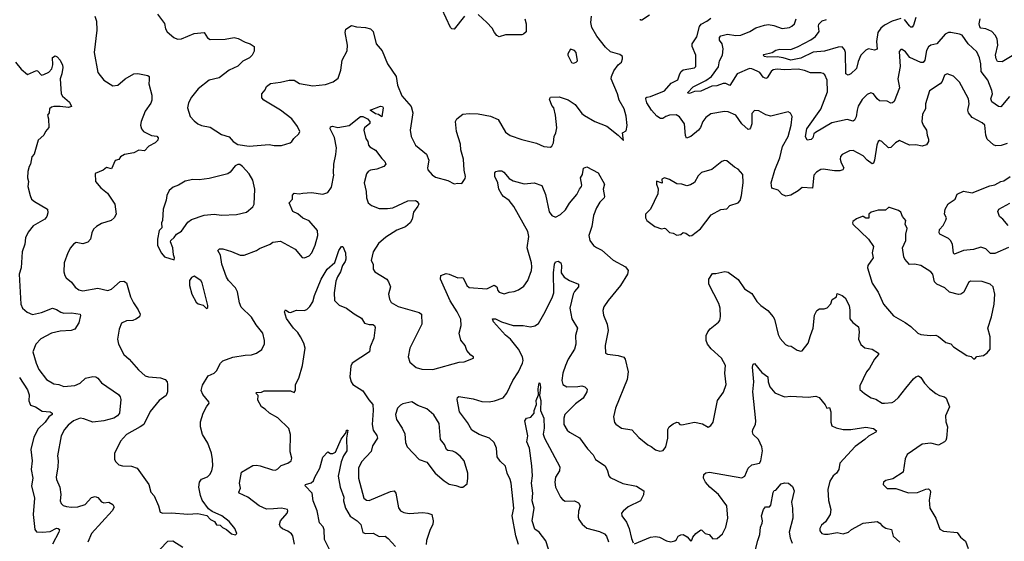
# Model space of a CAD drawing. Extents: x 2199565 to 2323334, y 894172 to 1018966.
# Tile 337 of 440: x 2301412 to 2309282, y 960381 to 964548. Entities that reach past the tile are written whole.
import ezdxf

# ---------------------------------------------------------------- set-up
doc = ezdxf.new("R2010")
doc.units = 0

msp = doc.modelspace()

# ---------------------------------------------------------------- linework, layer by layer
at = {"layer": '0CON10XD'}
for points in [[(2302512.5, 964592.5), (2302568.3, 964518.3), (2302578, 964475), (2302590.9, 964450.9), (2302643.3, 964405), (2302671.7, 964391.7), (2302705, 964394.2), (2302805, 964438.1), (2302885, 964446.7), (2302912.3, 964402.3), (2302935, 964390.8), (2303055, 964393.3), (2303125, 964407.1), (2303157.9, 964397.9), (2303215, 964367.5), (2303255, 964356), (2303286.2, 964335), (2303286.1, 964296.1), (2303270, 964265), (2303247.8, 964242.2), (2303195, 964216), (2303155, 964176), (2303084.6, 964145.4), (2303005, 964083.3), (2302925, 964064.3), (2302838.8, 963995), (2302785, 963930), (2302760, 963885), (2302752.7, 963842.7), (2302774, 963775), (2302805, 963738.8), (2302836.7, 963715), (2302865, 963702.9), (2302935, 963690), (2303025, 963632), (2303085, 963613.3), (2303116.7, 963575), (2303155, 963550), (2303245, 963538.1), (2303405, 963550), (2303445, 963543.3), (2303505, 963544.3), (2303572.5, 963565), (2303587.5, 963575), (2303602, 963598), (2303643.9, 963636.1), (2303651.2, 963655), (2303632.9, 963695), (2303587.5, 963755), (2303495.9, 963825.9), (2303362, 963905), (2303346.2, 963925), (2303346.2, 963955), (2303372.9, 963987.1), (2303384.3, 964015), (2303415, 964037.8), (2303495, 964047.8), (2303565, 964064.3), (2303605, 964063.8), (2303648.8, 964038.8), (2303755, 964020.5), (2303855, 964030.6), (2303918.3, 964051.7), (2303958, 964082), (2303978.1, 964145), (2303988.1, 964225), (2304030.3, 964299.7), (2304031.1, 964345), (2304012.9, 964445), (2304017.7, 964472.3), (2304065, 964502), (2304105, 964490), (2304175.8, 964485.8), (2304215, 964476), (2304236, 964455), (2304262, 964355), (2304308.1, 964298.1), (2304350.6, 964195), (2304421.9, 964095), (2304431.1, 964025), (2304465, 963938.8), (2304540, 963855), (2304554.4, 963805), (2304532.9, 963665), (2304540.8, 963615), (2304575.6, 963545.6), (2304664.5, 963474.5), (2304681.4, 963425), (2304670, 963365), (2304675, 963350), (2304708.8, 963308.8), (2304735, 963291.2), (2304832.5, 963262.5), (2304885, 963237.5)], [(2304967.1, 964575), (2304885, 964471.2), (2304865, 964475.8), (2304855.4, 964485.4), (2304785.6, 964635)], [(2302011.4, 964575), (2302024.4, 964535), (2302028.6, 964465), (2302005.8, 964285), (2302037, 964127), (2302083.8, 964065), (2302155, 964019.2), (2302195, 964023.8), (2302253.4, 964076.6), (2302325, 964116), (2302355, 964118.8), (2302435, 964102.5), (2302447.5, 964095), (2302446.7, 964066.7), (2302444, 964035), (2302467.7, 963945), (2302468.8, 963905), (2302458.8, 963881.2), (2302413.7, 963816.3), (2302381.4, 963735), (2302377.5, 963705), (2302385.8, 963675.8), (2302400, 963655), (2302465, 963622), (2302507, 963617), (2302518.8, 963605), (2302516.7, 963585), (2302495.7, 963564.3), (2302445, 963538), (2302410, 963500), (2302365, 963507.1), (2302325, 963485.7), (2302248.8, 963471.2), (2302218.3, 963451.7), (2302205, 963432.5), (2302175, 963422.5), (2302145, 963357.5), (2302105, 963366.7), (2302077.5, 963345), (2302015, 963320), (2302017.5, 963255), (2302058.8, 963205), (2302112.4, 963162.4), (2302172.5, 963075), (2302182.5, 962995), (2302165.8, 962964.2), (2302143.8, 962945), (2302065, 962920), (2302025, 962896.7), (2302001.2, 962875), (2301988.8, 962845)], [(2304885, 963237.5), (2304915, 963243.3), (2304945, 963240), (2304971.2, 963278.8), (2304975.7, 963295), (2304963.3, 963345), (2304957.7, 963435), (2304937.9, 963507.9), (2304934.6, 963555), (2304903.8, 963655), (2304894.4, 963735), (2304905, 963755.7), (2304955, 963793.1), (2305005, 963800), (2305075, 963797.3), (2305175, 963778.6), (2305235, 963751.2), (2305295, 963648.8), (2305332.5, 963622.5), (2305425, 963590.8), (2305542.3, 963562.3), (2305600, 963535), (2305655, 963528.8), (2305665, 963536.7), (2305678.1, 963565), (2305684.3, 963615), (2305697.3, 963645), (2305704.5, 963685), (2305695.7, 963785), (2305680, 963845), (2305663.8, 963863.8), (2305646.1, 963913.9), (2305655, 963928), (2305725, 963931.9), (2305795, 963909.1), (2305850.3, 963870.3), (2305905, 963799.2), (2305925, 963782.5), (2306007.5, 963735), (2306105, 963698.8), (2306196.1, 963626.1), (2306238.3, 963581.7), (2306230, 963645), (2306258.8, 963661.2), (2306268.3, 963701.7), (2306258.3, 963778.3), (2306242.9, 963835), (2306203.3, 963905), (2306189.6, 963955), (2306140, 964075), (2306141.5, 964095), (2306160.9, 964139.1), (2306195, 964186.7), (2306221.2, 964208.8), (2306231.2, 964235), (2306228.8, 964255), (2306208.8, 964268.8), (2306135, 964290.8), (2306095, 964329.4), (2306025.2, 964415.2), (2305984.1, 964485.9), (2305975.6, 964525), (2305981.1, 964575)], [(2305450, 964555), (2305459.2, 964515), (2305459.5, 964450.5), (2305438.3, 964431.7), (2305425, 964428), (2305295, 964426.2), (2305245, 964412), (2305225, 964421.2), (2305205.7, 964445.7), (2305189.1, 964479.1), (2305145.4, 964525.4), (2305075, 964589.4)], [(2306445, 964584.3), (2306385, 964543.3), (2306375, 964543.3), (2306373.1, 964553.1)], [(2309305, 963560), (2309256.4, 963543.6), (2309215, 963540), (2309195, 963548.1), (2309144.7, 963594.7), (2309134.6, 963625), (2309125, 963706.2), (2309105, 963724.2), (2309025.8, 963765.8), (2308994.6, 963805), (2308990, 963825), (2309001.5, 963875), (2308995.6, 963915), (2308940.5, 964020.5), (2308925, 964048), (2308876.8, 964096.8), (2308825, 964116.2), (2308804.5, 964105.5), (2308784.5, 964055.5), (2308769.2, 964035), (2308685, 963980), (2308652.5, 963875), (2308652.5, 963835), (2308627.7, 963792.3), (2308623.1, 963735), (2308634.3, 963705), (2308660.6, 963665), (2308664.4, 963625), (2308675.7, 963595), (2308677.1, 963575), (2308661.1, 963548.9), (2308625, 963537.5), (2308575, 963549.1), (2308524.7, 963544.7), (2308445, 963584), (2308411.2, 963565), (2308375, 963526.7), (2308355, 963523.8), (2308302.5, 963575), (2308285, 963583.3), (2308273.8, 963575), (2308263.2, 963546.8), (2308245.4, 963424.6), (2308235, 963401.2), (2308225, 963397.5), (2308186.9, 963425), (2308155, 963460.6), (2308075, 963504.2), (2308045, 963499.2), (2307985, 963470), (2307972.5, 963455), (2307969.2, 963435), (2307976.9, 963405), (2307998.6, 963365), (2307990, 963350), (2307968.4, 963341.6), (2307925, 963339.7), (2307835, 963353.3), (2307815, 963350.6), (2307780.6, 963329.4), (2307760.6, 963305), (2307748.3, 963201.7), (2307665, 963206.9), (2307635, 963181.9), (2307575, 963147.1), (2307535, 963139.2), (2307505, 963152.5), (2307473.3, 963185), (2307423, 963203), (2307418.6, 963245), (2307447.1, 963345), (2307487.5, 963445), (2307509.1, 963535), (2307553.9, 963616.1), (2307579.2, 963705), (2307585.8, 963775), (2307571.7, 963801.7), (2307555, 963811.2), (2307415, 963776.7), (2307375, 963789.2), (2307319.2, 963819.2), (2307285, 963823.8), (2307265, 963800), (2307263.1, 963715), (2307252.5, 963685), (2307245, 963673.8), (2307235, 963671.2), (2307185, 963715.6), (2307135.3, 963785.3), (2307075, 963812), (2307044.2, 963814.2), (2306935, 963795.5), (2306895, 963766), (2306872.2, 963735), (2306853.4, 963686.6), (2306836.7, 963665), (2306775, 963615.7), (2306742.3, 963602.3), (2306732.7, 963622.7), (2306726.4, 963716.4), (2306685, 963771.2), (2306657.7, 963787.7), (2306605.9, 963784.1), (2306575.7, 963774.3), (2306551.7, 963758.3), (2306535, 963758.8), (2306505, 963778), (2306462.9, 963825), (2306423.2, 963883.2), (2306416.2, 963915), (2306416.7, 963925), (2306425, 963930), (2306455, 963935.6), (2306565, 963980), (2306619.5, 964040.5), (2306672.6, 964067.4), (2306688.9, 964115), (2306699.4, 964135), (2306715, 964147.5), (2306805, 964163.8), (2306815.8, 964174.2), (2306815.6, 964265), (2306787.8, 964335), (2306785.6, 964355), (2306825, 964410), (2306846.2, 964493.8), (2306857.9, 964512.1), (2306904.6, 964535.4), (2306935, 964560)], [(2309324.3, 963935), (2309255, 963850.8), (2309235, 963855.7), (2309183.1, 963893.1), (2309175.3, 963915), (2309187.7, 963955), (2309182.7, 963982.7), (2309150.4, 964065), (2309097.5, 964135), (2309094.1, 964195), (2309083.9, 964243.9), (2309062.6, 964292.6), (2308993.8, 964355), (2308945, 964424.4), (2308925, 964433.6), (2308855, 964446.2), (2308834.7, 964445.3), (2308808.9, 964431.1), (2308742, 964355), (2308695, 964344.4), (2308675, 964330), (2308659.1, 964300.9), (2308646.3, 964223.6), (2308634.5, 964205.5), (2308615, 964206.5), (2308525.5, 964245.5), (2308491.2, 964291.2), (2308465, 964308.8), (2308455, 964308.8), (2308442.5, 964295), (2308450.6, 964175), (2308431.1, 964075), (2308444.2, 964005), (2308400.8, 963895), (2308387.2, 963882.8), (2308375, 963881.9), (2308345, 963896.9), (2308285, 963898.6), (2308264.3, 963915), (2308235, 963956), (2308215, 963964.2), (2308185, 963950), (2308145, 963909.2), (2308112.7, 963857.3), (2308106.2, 963826.2), (2308096.7, 963773.3), (2308085, 963746.2), (2308075, 963738), (2308025, 963750.4), (2307902.5, 963725), (2307772.1, 963647.9), (2307760.6, 963635), (2307751.4, 963605), (2307738, 963592), (2307705, 963586), (2307693.8, 963615), (2307703.9, 963675), (2307816.6, 963833.4), (2307869.4, 963970.6), (2307867.1, 964065), (2307847.9, 964107.9), (2307835, 964119.2), (2307815, 964124.3), (2307732.4, 964122.4), (2307685, 964142.5), (2307635, 964153.1), (2307525, 964147.7), (2307465, 964153.6), (2307435, 964146.4), (2307417.1, 964135), (2307387.3, 964082.7), (2307375, 964078.2), (2307355, 964090), (2307327.3, 964125), (2307307.7, 964137.7), (2307265, 964156.2), (2307245, 964157.1), (2307146.2, 964115), (2307087, 964023), (2307055, 964038.5), (2307035, 964039.2), (2306985, 964020.9), (2306945, 964016.9), (2306855, 963977), (2306805.2, 963974.8), (2306765, 963958.2), (2306749.6, 963965), (2306795, 964012.5), (2306896.5, 964063.5), (2306941.6, 964095), (2306998, 964172), (2307005, 964220), (2307029.2, 964265), (2307035.8, 964315), (2307025.6, 964355), (2307004.5, 964385), (2307005.5, 964405), (2307015, 964419.5), (2307068.3, 964431.7), (2307135, 964421.9), (2307175.3, 964424.7), (2307246.9, 964453.1), (2307295, 964482.2), (2307365, 964504.6), (2307398.3, 964508.3), (2307440.5, 964500.5), (2307505, 964476.4), (2307565, 964486.5), (2307583.9, 964496.1), (2307605.6, 964515), (2307619.4, 964555)], [(2308455, 964557.9), (2308385, 964537.2), (2308325, 964504.6), (2308295, 964480), (2308271.8, 964445), (2308260.7, 964375), (2308266.9, 964313.1), (2308245, 964305.6), (2308195, 964314.4), (2308175, 964305.7), (2308135.9, 964264.1), (2308113.3, 964215), (2308101.3, 964158.7), (2308055, 964115.6), (2308035, 964106), (2308014.4, 964114.4), (2308013.5, 964285), (2308005, 964311.2), (2307985, 964330.8), (2307955, 964329.4), (2307845, 964295.9), (2307755, 964287.7), (2307655, 964239.5), (2307575, 964223.5), (2307515, 964243.9), (2307465, 964250.3), (2307388.5, 964248.5), (2307366.2, 964255), (2307353.3, 964265), (2307358.8, 964271.2), (2307425, 964286.6), (2307455, 964305.9), (2307486.6, 964313.4), (2307575, 964308.9), (2307632.9, 964332.9), (2307735, 964387.6), (2307773.6, 964415), (2307802.2, 964455), (2307795.6, 964495), (2307798.9, 964511.1), (2307825, 964539.2), (2307859.8, 964550.2)], [(2308575, 964566.2), (2308555, 964503.8), (2308545, 964489.2), (2308535, 964489.2), (2308525, 964498.6), (2308485, 964549.4)], [(2309345, 964259.5), (2309265, 964212.7), (2309228.8, 964215), (2309215.5, 964235.5), (2309211.6, 964265), (2309228.9, 964345), (2309224.3, 964395.7), (2309208.8, 964425), (2309182.7, 964452.7), (2309135, 964473.8), (2309095, 964480.6), (2309085, 964490), (2309080.9, 964515), (2309088.8, 964555)], [(2305835, 964200), (2305845, 964203.3), (2305860.7, 964209.3), (2305869.3, 964220.7), (2305860, 964285), (2305845, 964302.5), (2305815, 964312.5), (2305793.3, 964275), (2305793.6, 964263.6), (2305822.5, 964205), (2305835, 964200)], [(2301377.9, 964207.9), (2301422.3, 964152.3), (2301475, 964110), (2301545, 964141.2), (2301555, 964138.8), (2301585, 964106.2), (2301605, 964109.2), (2301645, 964129.5), (2301669.1, 964155), (2301676.4, 964186.4), (2301675, 964246.7), (2301695, 964258.8), (2301712.3, 964252.3), (2301735.6, 964225.6), (2301754.4, 964185), (2301756.7, 964165), (2301749.4, 964115), (2301735.7, 964075), (2301744.2, 963955), (2301755, 963936.7), (2301808.8, 963888.8), (2301826.7, 963855), (2301802.3, 963847.7), (2301735, 963855.7), (2301685, 963854.2), (2301665, 963850), (2301650, 963835), (2301646, 963805), (2301633.3, 963785), (2301641.2, 963755), (2301643.9, 963686.1), (2301616.7, 963655), (2301603.3, 963625), (2301558.8, 963585), (2301525.9, 963474.1), (2301508.3, 963451.7), (2301498.8, 963395), (2301486.7, 963375), (2301476.2, 963335), (2301474, 963285), (2301482, 963255), (2301475.6, 963214.4), (2301494.4, 963144.4), (2301505.7, 963115.7), (2301528.8, 963095), (2301633.3, 963035), (2301635.8, 963004.2), (2301627.5, 962975), (2301613.3, 962955), (2301519.5, 962900.5), (2301478.2, 962851.8), (2301458.1, 962805), (2301452, 962755), (2301430, 962695), (2301422.2, 962565), (2301408.6, 962515), (2301420, 962275), (2301434.4, 962244.4), (2301470.7, 962210.7), (2301515, 962193.1), (2301585, 962208.5), (2301675, 962242.5), (2301705, 962234.2), (2301741.1, 962211.1), (2301764.5, 962204.5), (2301825, 962207.5), (2301893.8, 962195), (2301898.6, 962185), (2301884.4, 962125.6), (2301853.3, 962075), (2301824.3, 962065.7), (2301735, 962059.6), (2301664.8, 962045.2), (2301581.5, 961998.5), (2301540.6, 961955), (2301515.8, 961895), (2301542.2, 961805), (2301564.4, 961755), (2301626, 961675), (2301685, 961639.2), (2301724.2, 961634.2), (2301765, 961618.6), (2301852.5, 961625), (2301895, 961644), (2301936.3, 961683.7), (2301995, 961697.5), (2302020, 961695), (2302036.2, 961685), (2302065, 961648), (2302200, 961555), (2302214.4, 961535), (2302219.4, 961515), (2302208.8, 961405), (2302193.3, 961385), (2302163.8, 961365), (2302085, 961343.3), (2301995, 961333.1), (2301925, 961359.5), (2301895, 961363.8), (2301841.4, 961345), (2301799.6, 961310.4), (2301769.5, 961275), (2301742.2, 961225), (2301712.5, 961065), (2301717.9, 961025), (2301715.5, 960975), (2301703.6, 960895), (2301706.5, 960875), (2301733.4, 960813.4), (2301740.6, 960755), (2301735.8, 960705.8), (2301742.2, 960682.2), (2301757.9, 960667.9), (2301785, 960658.9), (2301825, 960652.9), (2301876.6, 960656.6), (2301934.7, 960675.3), (2301985, 960732), (2302015, 960740), (2302035, 960730), (2302065, 960696.2), (2302085, 960688), (2302125, 960693.8), (2302155.9, 960675.9), (2302168, 960655), (2302150, 960625), (2301984.5, 960445), (2301955.5, 960374.5)], [(2304305, 963771.5), (2304279.7, 963789.7), (2304255, 963795.5), (2304212.5, 963825), (2304295, 963858), (2304311.2, 963855), (2304317.3, 963845), (2304305, 963771.5)], [(2301988.8, 962845), (2301978.8, 962795), (2301955, 962770), (2301915, 962758), (2301861.7, 962768.3), (2301841.2, 962755), (2301818.8, 962725), (2301796, 962685), (2301768, 962605), (2301764, 962535), (2301771.2, 962505), (2301783.8, 962485), (2301825, 962451.2), (2301855, 962412), (2301885, 962390.8), (2301915, 962382.9), (2302035, 962402.9), (2302115, 962384), (2302145, 962395.8), (2302215, 962458), (2302245, 962460), (2302266, 962445), (2302297.8, 962335), (2302321.9, 962285), (2302359.7, 962229.7), (2302373.3, 962195), (2302370, 962175), (2302340, 962155), (2302315, 962145.6), (2302265, 962143.1), (2302226.2, 962125), (2302206, 962075), (2302192.5, 961995), (2302200, 961955), (2302245, 961873.8), (2302287, 961837), (2302360.3, 961750.3), (2302415, 961704), (2302440, 961695), (2302537.4, 961687.4), (2302574.3, 961674.3), (2302590, 961655), (2302594.2, 961634.2), (2302593.1, 961575), (2302582, 961545), (2302527.5, 961505), (2302455, 961419.2), (2302402.5, 961315), (2302375.4, 961294.6), (2302265, 961235.6), (2302217.6, 961182.4), (2302168.3, 961081.7), (2302170, 961035), (2302180, 961015), (2302205, 960991.2), (2302234.2, 960984.2), (2302305, 960982.5), (2302350, 960965), (2302444.4, 960834.4), (2302459.2, 960775), (2302485.7, 960745), (2302520.6, 960665), (2302534.2, 960614.2), (2302555, 960607.5), (2302625, 960610), (2302755, 960598.6), (2302835, 960604.2), (2302907, 960587), (2302937.5, 960555), (2302968.3, 960538.3), (2302985, 960512.5), (2303015, 960510), (2303031.7, 960491.7), (2303065, 960476.7), (2303105, 960440.8), (2303137, 960433), (2303146.7, 960443.3), (2303131.2, 960485), (2303085, 960538.8), (2303026.7, 960585), (2302949.3, 960619.3), (2302920.5, 960640.5), (2302870.4, 960710.4), (2302857.2, 960747.2), (2302844.5, 960814.5), (2302848, 960855), (2302865, 960878), (2302912.4, 960897.6), (2302932, 960915), (2302946.9, 960945), (2302954.3, 960984.3), (2302953.3, 961035), (2302944.1, 961085.9), (2302915.5, 961165), (2302874.1, 961234.1), (2302855.5, 961295), (2302856.4, 961335), (2302878.9, 961405), (2302905, 961456.7), (2302926.7, 961485), (2302923.3, 961495), (2302874.4, 961555), (2302861.9, 961585), (2302872.1, 961627.9), (2302917.3, 961702.7), (2302965, 961724.5), (2302985, 961741.9), (2303016.7, 961805), (2303035, 961821.8), (2303115, 961852.5), (2303215, 961869.2), (2303265, 961871.2), (2303305, 961884), (2303346.8, 961913.2), (2303367.7, 961957.7), (2303367.5, 961985), (2303353.8, 962045), (2303301.1, 962111.1), (2303265, 962172.9), (2303181.8, 962251.8), (2303169.1, 962285), (2303152.2, 962375), (2303135.4, 962405.4), (2303080.6, 962465), (2303065, 962492), (2303027.9, 962595), (2303016.3, 962666.3), (2302996.2, 962705), (2303008.8, 962718.8), (2303035, 962717.8), (2303105, 962696.9), (2303175, 962668.1), (2303205, 962666.9), (2303305, 962704), (2303329.7, 962720.3), (2303412.5, 962755), (2303435, 962771.2), (2303495, 962780), (2303614.3, 962714.3), (2303669.3, 962649.3), (2303687, 962647), (2303725, 962661.2), (2303745.8, 962685), (2303772.4, 962747.6), (2303794.3, 962825), (2303791.4, 962865), (2303725, 962942.5), (2303675, 962961.9), (2303635, 962997.8), (2303595.8, 963015), (2303566.7, 963085), (2303592.5, 963115), (2303592.5, 963147.5), (2303605, 963162.5), (2303645, 963156), (2303675, 963163.3), (2303745, 963166.7), (2303834.4, 963154.4), (2303875, 963168.1), (2303905, 963210), (2303921.8, 963305), (2303920, 963325), (2303921.8, 963395), (2303939.3, 963470.7), (2303943.6, 963525), (2303928.2, 963608.2), (2303892.9, 963675), (2303895, 963692.5), (2303913, 963697), (2303955, 963687.5), (2304045, 963702.5), (2304134.6, 963775.4), (2304155, 963773.8), (2304191.4, 963755), (2304210.8, 963735), (2304210.5, 963719.5), (2304168.8, 963685), (2304162, 963665), (2304179.5, 963599.5), (2304194.2, 963575), (2304199.2, 963545), (2304211.3, 963531.3), (2304255.4, 963505.4), (2304305, 963439.2), (2304330.8, 963415), (2304337.5, 963395), (2304323.3, 963375), (2304265, 963352.9), (2304214.5, 963345.5), (2304196.2, 963335), (2304182.6, 963317.4), (2304164.4, 963245), (2304181.9, 963175), (2304184.3, 963125), (2304196, 963085), (2304223.2, 963063.2), (2304285, 963038.6), (2304350.3, 963040.3), (2304395, 963045.7), (2304515, 963102), (2304575, 963102.9), (2304590, 963095), (2304601.2, 963075), (2304595, 963057.5), (2304559.7, 963010.3), (2304550, 962955), (2304532.5, 962925), (2304495, 962894.3), (2304425, 962865.6), (2304339.1, 962810.9), (2304280, 962760), (2304238, 962695), (2304222, 962625), (2304236.2, 962595), (2304236.1, 962556.1), (2304251.2, 962535), (2304345, 962476), (2304360.8, 962455), (2304375.7, 962415), (2304359.4, 962355), (2304367.5, 962315), (2304380.3, 962290.3), (2304437.9, 962257.9), (2304605, 962209.4), (2304624.2, 962195), (2304626.2, 962115), (2304602.4, 962067.6), (2304530, 961925), (2304518, 961855), (2304531.2, 961811.2), (2304579.7, 961769.7), (2304625, 961755.6), (2304715, 961753.5), (2304925, 961812), (2304965, 961815.8), (2305040, 961845), (2305040, 961855), (2305018.3, 961868.3), (2304986.7, 961905), (2304971.2, 961945), (2304937, 961987), (2304924.2, 962045), (2304940.8, 962105), (2304938.6, 962155), (2304908.9, 962215), (2304851.4, 962301.4), (2304774.4, 962475), (2304778, 962505), (2304820.3, 962519.7), (2304845, 962515.7), (2304915, 962487.1), (2304945, 962488), (2304957.1, 962487.1), (2304985.6, 962425.6), (2305005, 962410), (2305145, 962399.4), (2305205, 962427.8), (2305224.3, 962415), (2305234, 962385), (2305245, 962372), (2305285, 962357.5), (2305325, 962370.8), (2305365, 962375.7), (2305399.3, 962390.7), (2305440.9, 962419.1), (2305474.2, 962465), (2305501.4, 962545), (2305504.4, 962575), (2305503.1, 962605), (2305467.5, 962725), (2305480, 962815), (2305474.4, 962855), (2305361.1, 963055), (2305323.3, 963103.3), (2305277.5, 963135), (2305265, 963152), (2305241.4, 963195), (2305232.5, 963245), (2305210, 963295), (2305208.8, 963325), (2305216.7, 963335), (2305238.1, 963341.9), (2305265, 963340), (2305280.5, 963330.5), (2305325, 963280.8), (2305355, 963260), (2305445, 963237.1), (2305525, 963246), (2305585, 963223.3), (2305615, 963152.5), (2305645, 963013.8), (2305664.7, 962984.7), (2305695, 962971.1), (2305735, 962992.9), (2305775, 963030), (2305805, 963082.9), (2305865, 963151.4), (2305885, 963195.6), (2305902, 963215), (2305906, 963225), (2305893.1, 963285), (2305909.2, 963310.8), (2305918.3, 963361.7), (2305945, 963372.5), (2306036.7, 963325), (2306086.2, 963235), (2306076.2, 963195), (2306086.2, 963135), (2306083.8, 963125), (2306048.6, 963091.4), (2306021.9, 963045), (2305999.2, 962985), (2305984.2, 962895.8), (2305960.6, 962825), (2305970, 962785), (2305998.8, 962745), (2306023, 962727), (2306065, 962705.7), (2306155, 962628), (2306253.8, 962575), (2306274.2, 962545), (2306270, 962515), (2306214.6, 962425.4), (2306114.2, 962305), (2306080.8, 962255), (2306072.5, 962225), (2306077.7, 962187.7), (2306106.9, 962115), (2306115.5, 962065.5), (2306092.5, 961945), (2306093.8, 961885), (2306110, 961875), (2306196.4, 961866.4), (2306241.9, 961851.9), (2306251.9, 961835), (2306276.5, 961735), (2306267.4, 961672.6), (2306174.4, 961445), (2306159.2, 961375), (2306165, 961330), (2306175.9, 961315.9), (2306223.3, 961285), (2306305, 961271.9), (2306360.5, 961210.5), (2306432.1, 961152.1), (2306459.7, 961139.7), (2306495, 961112), (2306528.3, 961101.7), (2306555, 961106.7), (2306576.7, 961135), (2306592, 961205), (2306592.5, 961275), (2306604.3, 961295.7), (2306635, 961320), (2306665, 961332.5), (2306675, 961330), (2306687.5, 961315), (2306705, 961312.9), (2306804.2, 961334.2), (2306870.5, 961320.5), (2306913.9, 961293.9), (2306935, 961306.7), (2306955.6, 961334.4), (2306990, 961505), (2307037.9, 961572.1), (2307057.5, 961635), (2307047.1, 961725), (2307052.5, 961785), (2307022, 961845), (2306938.1, 961918.1), (2306908.5, 961955), (2306897.5, 961985), (2306899.1, 962025), (2306911.1, 962055), (2306931.1, 962078.9), (2306997.8, 962132.2), (2307006.9, 962145), (2307013.4, 962176.6), (2307009.6, 962245), (2307001.2, 962281.2), (2306918.8, 962435), (2306921.2, 962475), (2306948.3, 962521.7), (2306975, 962521.2), (2307047.7, 962537.7), (2307075, 962530.8), (2307155, 962474), (2307205, 962398), (2307265, 962362), (2307305, 962296), (2307336.2, 962265), (2307391.2, 962225), (2307433.8, 962175), (2307445.6, 962155.6), (2307473.2, 962033.2), (2307491.2, 962001.2), (2307532.7, 961952.7), (2307555, 961942), (2307579.5, 961939.5), (2307625, 961908.8), (2307655, 961900), (2307665, 961902.5), (2307714, 961965), (2307731.4, 962025), (2307753.8, 962085), (2307763.5, 962186.5), (2307783.8, 962225), (2307805, 962238), (2307840.7, 962239.3), (2307865, 962247.5), (2307895, 962277.5), (2307905, 962312.5), (2307940, 962335), (2307945, 962360), (2307985, 962346.2), (2308009.2, 962325), (2308040.8, 962265), (2308047.6, 962227.6), (2308047.3, 962157.3), (2308070.3, 962130.3), (2308115.8, 962095), (2308121.1, 962055), (2308116.7, 961995), (2308134.5, 961954.5), (2308167, 961927), (2308226.4, 961916.4), (2308276.7, 961885), (2308275, 961872.5), (2308243.4, 961836.6), (2308204.4, 961765.6), (2308180, 961735), (2308126.1, 961623.9), (2308126.7, 961595), (2308165, 961561.2), (2308217.3, 961527.3), (2308255, 961516), (2308305, 961485.8), (2308325, 961484.2), (2308385, 961490), (2308405, 961500), (2308435, 961529.2), (2308494.1, 961605.9), (2308555, 961680), (2308575, 961695.7), (2308595, 961702), (2308615, 961690), (2308645, 961643.8), (2308685, 961603.3), (2308735, 961563.3), (2308765, 961546.2), (2308805, 961536), (2308816.7, 961525), (2308843.3, 961455), (2308811.2, 961385), (2308814, 961335), (2308827.5, 961295), (2308818.8, 961205), (2308813.9, 961186.1), (2308804.2, 961175.8), (2308755, 961150), (2308695, 961165.8), (2308625, 961157.5), (2308504.4, 961075.6), (2308488.8, 961041.2), (2308473.3, 960935), (2308390.7, 960879.3), (2308335, 960866.7), (2308317.5, 960855), (2308312.5, 960835), (2308345, 960803.8), (2308415, 960803.3), (2308515, 960769.4), (2308588.7, 960771.3), (2308655, 960798.8), (2308675, 960800.5), (2308688, 960788), (2308691.5, 960775), (2308681.3, 960708.7)], [(2306765, 962822.5), (2306785, 962823.3), (2306853.9, 962876.1), (2306939.7, 962990.3), (2307015, 963030.8), (2307065, 963037.5), (2307087.5, 963065), (2307155, 963084.4), (2307170.8, 963105), (2307182.5, 963145), (2307195.7, 963244.3), (2307191.7, 963311.7), (2307155, 963353.3), (2307125, 963370), (2307065, 963421.2), (2307045, 963423.8), (2307023.9, 963416.1), (2306945, 963352), (2306861.7, 963328.3), (2306835, 963300), (2306805, 963248.8), (2306772.3, 963227.7), (2306745, 963221.2), (2306704.3, 963234.3), (2306665, 963237.1), (2306605, 963270.8), (2306565, 963283.8), (2306543.3, 963275), (2306547.5, 963242.5), (2306503, 963257), (2306502, 963235), (2306515.7, 963195.7), (2306511.9, 963158.1), (2306454.2, 963035.8), (2306414.3, 962995.7), (2306413.8, 962965), (2306425, 962943.3), (2306487.5, 962895), (2306543, 962877), (2306565, 962883.3), (2306575, 962880), (2306605, 962847.5), (2306635, 962842.5), (2306665, 962826.7), (2306695, 962833.3), (2306715, 962847.5), (2306735, 962843.3), (2306765, 962822.5)], [(2302645, 962630), (2302650, 962645), (2302640.7, 962670.7), (2302636.4, 962726.4), (2302617, 962773), (2302620, 962785), (2302645, 962807.5), (2302664.1, 962835.9), (2302705, 962860), (2302755, 962930), (2302785, 962952), (2302885, 962985.8), (2302965, 962994), (2303025.9, 962985.9), (2303145, 962991.2), (2303225, 963010.8), (2303275, 963053.8), (2303285.8, 963075), (2303290, 963195), (2303275.5, 963265.5), (2303245, 963316.2), (2303192, 963375), (2303170.3, 963390.3), (2303155, 963392.5), (2303135, 963380), (2303095, 963328.8), (2303075, 963316.2), (2302925, 963280.8), (2302845, 963269.2), (2302795, 963272), (2302735, 963259.2), (2302680, 963225), (2302638.8, 963211.2), (2302607.3, 963182.7), (2302587.5, 963145), (2302582.3, 963107.7), (2302558, 963035), (2302553.8, 962945), (2302546.2, 962925), (2302547.5, 962885), (2302527.5, 962865), (2302514.1, 962795.9), (2302513.9, 962743.9), (2302543.9, 962683.9), (2302570, 962655), (2302645, 962630)], [(2309315, 962728.1), (2309205, 962681.5), (2309171.2, 962681.2), (2309135, 962717.1), (2309095, 962730.6), (2309035, 962711.5), (2308955, 962705.5), (2308885, 962673.8), (2308875, 962682.5), (2308867.1, 962755), (2308851.5, 962785), (2308835, 962799.6), (2308766.7, 962835), (2308760, 962845), (2308765, 962873.3), (2308794, 962905), (2308815, 962947.5), (2308818.8, 962965), (2308804, 962995), (2308808.8, 963035), (2308833.7, 963076.3), (2308889.2, 963115), (2308903.8, 963155), (2308955, 963178.1), (2309026.1, 963163.9), (2309165, 963222), (2309205, 963228), (2309255, 963255.8), (2309277.9, 963262.1), (2309328, 963295)], [(2309045, 961840), (2309063, 961857), (2309115, 961866.7), (2309145, 961886.7), (2309168.8, 961915), (2309169.2, 962015), (2309151.4, 962085), (2309180, 962175), (2309201.9, 962275), (2309206, 962355), (2309194, 962415), (2309170, 962435), (2309105.6, 962455.6), (2309010.9, 962459.1), (2308995, 962448.8), (2308958.1, 962371.9), (2308935, 962356.5), (2308915, 962353.8), (2308845, 962372.5), (2308805.3, 962405.3), (2308742.5, 962435), (2308724.4, 962455), (2308710.8, 962515), (2308694.3, 962534.3), (2308615, 962583.8), (2308565, 962594.2), (2308525, 962591.2), (2308485.7, 962635.7), (2308477.5, 962655), (2308469.2, 962725), (2308495.8, 962785), (2308494.2, 962835.8), (2308505, 962880), (2308490, 962915), (2308493.8, 962945), (2308468, 962975), (2308455, 963010), (2308435, 963023.3), (2308365, 963047.5), (2308355, 963047.5), (2308332.3, 963027.7), (2308273.9, 963026.1), (2308218.3, 963011.7), (2308200, 962995), (2308198.3, 962961.7), (2308175, 962963.8), (2308155, 962976.7), (2308145, 962976.2), (2308101.7, 962958.3), (2308070, 962935), (2308067.5, 962925), (2308071.2, 962915), (2308197.5, 962795), (2308236, 962735), (2308226.7, 962685), (2308232.5, 962645), (2308191.2, 962585), (2308188, 962565), (2308225, 962442.5), (2308272.7, 962372.7), (2308315, 962276.2), (2308395, 962181.2), (2308489.8, 962129.8), (2308536, 962096), (2308590, 962045), (2308615, 962033.8), (2308690, 962025), (2308735, 962027.5), (2308755, 962018), (2308815, 961970), (2308855, 961959.2), (2308875, 961933.8), (2308982.5, 961865), (2309016.4, 961856.4), (2309035, 961840), (2309045, 961840)], [(2309313.7, 962903.7), (2309270, 962955), (2309243.3, 962975), (2309230, 963015), (2309237.5, 963035), (2309325, 963083.2)], [(2303608.5, 960358.5), (2303594.5, 960424.5), (2303585, 960440), (2303555, 960463.3), (2303511.1, 960481.1), (2303496, 960495), (2303489.2, 960515), (2303495.7, 960545), (2303550.8, 960605), (2303556.2, 960625), (2303551.2, 960635), (2303505, 960645.5), (2303440.2, 960639.8), (2303385, 960639.1), (2303325, 960663.8), (2303235, 960732.7), (2303165.7, 960765), (2303161.9, 960775), (2303176, 960805), (2303168.6, 960845), (2303183.8, 960935), (2303275, 960986), (2303305, 960990.8), (2303335, 960985.6), (2303432.1, 960952.1), (2303455, 960950.4), (2303475, 960960), (2303502, 960988), (2303555, 961004.5), (2303582.5, 961025), (2303585.8, 961045), (2303574, 961095), (2303576.1, 961235), (2303563.8, 961283.8), (2303475, 961368.2), (2303409.2, 961405), (2303375, 961436.2), (2303343.8, 961455), (2303315, 961510), (2303317, 961547), (2303300, 961565), (2303305, 961570), (2303345, 961572.5), (2303367, 961583), (2303555, 961584.2), (2303575, 961584.4), (2303605, 961570), (2303615, 961590), (2303616.7, 961635), (2303643.3, 961685), (2303671.5, 961785), (2303692.2, 961925), (2303683.3, 961965), (2303655.8, 962015.8), (2303635, 962050.6), (2303599.5, 962085), (2303545, 962161.2), (2303527.5, 962215), (2303535, 962230), (2303562, 962212), (2303575, 962210), (2303622.9, 962227.1), (2303685, 962225.6), (2303706.9, 962233.1), (2303731.7, 962258.3), (2303755.6, 962295), (2303768.9, 962345), (2303820, 962475), (2303868.8, 962555), (2303930.9, 962609.1), (2303961.2, 962705), (2303985, 962737.5), (2303995, 962737.5), (2304015.5, 962685.5), (2304018.8, 962635), (2304013.3, 962616.7), (2303992.2, 962585), (2303975.6, 962535), (2303951.9, 962495), (2303939.8, 962460.2), (2303923.9, 962365), (2303928.5, 962305), (2303965, 962266.9), (2304025, 962244), (2304085, 962197.5), (2304145, 962163.3), (2304166.7, 962125), (2304205, 962113.3), (2304235, 962114.2), (2304247.1, 962105), (2304252, 962088), (2304242.5, 962005), (2304214.3, 961935), (2304207.5, 961895), (2304069.2, 961805), (2304058.5, 961781.5), (2304049.2, 961695), (2304061.2, 961655), (2304074.4, 961635), (2304155, 961584.5), (2304201, 961511), (2304235.4, 961475.4), (2304237.8, 961425), (2304228.9, 961315), (2304238.2, 961268.2), (2304267.6, 961227.6), (2304271.5, 961205), (2304232.5, 961145), (2304221.7, 961098.3), (2304145, 961017.1), (2304118.9, 960965), (2304120.8, 960885), (2304161.4, 960725), (2304185, 960709.2), (2304205, 960708.6), (2304375, 960780), (2304405, 960785.7), (2304419.2, 960765), (2304439.7, 960649.7), (2304455.6, 960625.6), (2304481.7, 960611.7), (2304525, 960602.7), (2304635, 960612), (2304675, 960607.1), (2304705.5, 960595.5), (2304715.6, 960545), (2304713.1, 960515), (2304692.7, 960475), (2304662.1, 960387.9), (2304660, 960355)], [(2305398.8, 960355), (2305376.2, 960425), (2305348.2, 960585), (2305362.5, 960645), (2305340.6, 960845), (2305332.9, 960875), (2305306.9, 960925), (2305295, 960981.2), (2305251.4, 961021.4), (2305227.4, 961057.4), (2305221.9, 961125), (2305205, 961171.2), (2305166.2, 961205), (2305084.1, 961234.1), (2305025, 961269.2), (2304990.9, 961330.9), (2304926.9, 961415), (2304907.5, 961515), (2304910.8, 961529.2), (2304922.7, 961537.3), (2305035, 961519.4), (2305105, 961499.1), (2305165, 961496.1), (2305206.6, 961503.4), (2305275, 961528.1), (2305306.5, 961565), (2305353.3, 961666.7), (2305398.6, 961735), (2305430.8, 961805), (2305435.6, 961825), (2305431.4, 961855), (2305398.6, 961915), (2305334.4, 961995), (2305295, 962027.5), (2305197.5, 962135), (2305191.4, 962158.6), (2305215, 962158.9), (2305263.9, 962133.9), (2305355, 962106.5), (2305435, 962104.5), (2305495, 962094.4), (2305528.7, 962101.3), (2305558.9, 962121.1), (2305600.5, 962195), (2305667.9, 962325), (2305680, 962365), (2305679.4, 962525), (2305685.5, 962594.5), (2305695, 962614), (2305715, 962619.2), (2305735.8, 962605), (2305741.1, 962585), (2305738.9, 962525), (2305762.4, 962492.4), (2305805, 962465.7), (2305878, 962435), (2305878.6, 962415), (2305845, 962376), (2305836.9, 962355), (2305808.9, 962245), (2305825, 962158.8), (2305870.9, 962085), (2305854.4, 962025), (2305857.5, 961955), (2305846.7, 961915), (2305796.5, 961835), (2305775.5, 961785), (2305753.6, 961725), (2305744.3, 961665), (2305752.5, 961635), (2305785, 961615.7), (2305873.2, 961616.8), (2305905, 961622.9), (2305930, 961615), (2305947.3, 961597.3), (2305946.1, 961576.1), (2305914.4, 961525), (2305855, 961478.9), (2305770, 961395), (2305760, 961365), (2305761.9, 961315), (2305788.3, 961268.3), (2305805, 961251.9), (2305886.9, 961206.9), (2305950.7, 961120.7), (2305995, 961073.3), (2306013.8, 961035), (2306090.8, 960985), (2306111.4, 960945), (2306120.8, 960905), (2306131.7, 960891.7), (2306232.8, 960842.8), (2306343, 960823), (2306401.2, 960785), (2306398.1, 960751.9), (2306373.8, 960705), (2306275, 960656.2), (2306235, 960623.3), (2306223.3, 960605), (2306224.3, 960584.3), (2306263.2, 960533.2), (2306284.4, 960484.4), (2306302.5, 960405), (2306315, 960370)], [(2302905, 962240), (2302915, 962250), (2302916.2, 962265), (2302871.2, 962445), (2302860, 962465), (2302805, 962500), (2302785, 962490), (2302770, 962465), (2302768.8, 962425), (2302786.7, 962355), (2302821.7, 962291.7), (2302838.3, 962278.3), (2302877, 962267), (2302905, 962240)], [(2306325, 960362.5), (2306455, 960414), (2306495, 960420.8), (2306525, 960415.8), (2306582.5, 960385), (2306615, 960378), (2306647.5, 960385), (2306662.5, 960395), (2306675, 960422.5), (2306696.1, 960433.9), (2306715, 960436), (2306747.7, 960417.7), (2306775, 960382.5), (2306785, 960390), (2306793.3, 960415), (2306816.1, 960443.9), (2306855, 960472.5), (2306865, 960470), (2306890, 960445), (2306922.5, 960435), (2306952.3, 960402.3), (2306986.1, 960403.9), (2307029.1, 960440.9), (2307055.8, 960494.2), (2307070.8, 960565), (2307063.1, 960665), (2306998.5, 960755), (2306928.6, 960815), (2306894.3, 960855), (2306878.6, 960885), (2306878.8, 960915), (2306895, 960928), (2306925.9, 960934.1), (2307185, 960889.2), (2307207.9, 960902.1), (2307235.5, 960964.5), (2307265, 960991.1), (2307325, 961004.3), (2307336.1, 961025), (2307350, 961105), (2307345, 961136.7), (2307317.5, 961195), (2307275, 961233.8), (2307270, 961255), (2307271.9, 961275), (2307293.5, 961315), (2307296.9, 961345), (2307271.8, 961575), (2307280.4, 961655), (2307268.3, 961771.7), (2307275, 961797.5), (2307285, 961802.5), (2307345, 961728.8), (2307390.8, 961695), (2307394.5, 961654.5), (2307408.6, 961615), (2307448.3, 961568.3), (2307525, 961534.2), (2307575, 961542), (2307715, 961533.8), (2307775, 961540), (2307801.2, 961531.2), (2307850.7, 961470.7), (2307863.6, 961443.6), (2307885, 961450), (2307894.2, 961415), (2307894.3, 961334.3), (2307904.4, 961304.4), (2307936.6, 961286.6), (2307995, 961275.5), (2308055, 961273.9), (2308175, 961292), (2308235, 961282), (2308260, 961265), (2308255.7, 961254.3), (2308195, 961222.5), (2308167.1, 961195), (2308090, 961140), (2307968, 961005), (2307960, 960955), (2307941.2, 960925), (2307913.8, 960905), (2307887.3, 960862.7), (2307870, 960795), (2307876.4, 960706.4), (2307895.9, 960635.9), (2307890, 960595), (2307852.3, 960537.7), (2307819.5, 960510.5), (2307806.2, 960485), (2307806.2, 960465), (2307823.3, 960445), (2307845, 960438), (2307875, 960437.5), (2307945, 960452.9), (2307995, 960441.9), (2308035.5, 960454.5), (2308061.2, 960475), (2308153.7, 960526.3), (2308265, 960540), (2308286.2, 960525), (2308304.4, 960504.4), (2308335, 960486), (2308380, 960475), (2308392.4, 960422.4), (2308448.1, 960375)], [(2301409.5, 961689.5), (2301475, 961592.5), (2301487.4, 961552.6), (2301484.5, 961504.5), (2301499.2, 961469.2), (2301536.7, 961455), (2301590.6, 961420.6), (2301655, 961415.7), (2301671.2, 961405), (2301672, 961395), (2301645, 961375.8), (2301615, 961334.4), (2301559.6, 961280.4), (2301525.5, 961214.5), (2301501.5, 961115), (2301512.1, 961025), (2301502.9, 960955), (2301515.5, 960885), (2301505.5, 960825), (2301530.7, 960725), (2301518.2, 960595), (2301532.5, 960475), (2301546.5, 960456.5), (2301595, 960453.1), (2301655, 960460.4), (2301705, 960485.4), (2301718.8, 960485), (2301729.4, 960475), (2301725.4, 960455), (2301672.6, 960357.4)], [(2305662.8, 960245), (2305616.1, 960385), (2305565, 960455.3), (2305529.2, 960479.2), (2305508.7, 960545), (2305523.2, 960645), (2305508.9, 960705), (2305512.4, 960765), (2305502.5, 960845), (2305509.3, 960905), (2305506.5, 960985), (2305485.3, 961125), (2305465.8, 961175), (2305472.9, 961225), (2305450, 961345), (2305463.3, 961365), (2305498.3, 961371.7), (2305522.9, 961405), (2305523.3, 961425), (2305543.5, 961475), (2305540, 961505), (2305559.3, 961550.7), (2305555, 961600), (2305565, 961646.7), (2305570, 961645), (2305573.8, 961613.8), (2305567.3, 961547.3), (2305577.5, 961505), (2305575.5, 961425), (2305600.8, 961365), (2305603.6, 961285), (2305597, 961237), (2305605.9, 961204.1), (2305729.6, 960975), (2305726.6, 960943.4), (2305693.4, 960895), (2305688.2, 960855), (2305694.6, 960814.6), (2305733.6, 960733.6), (2305750, 960715), (2305772.8, 960702.8), (2305845, 960704.2), (2305877.4, 960687.4), (2305891.4, 960665), (2305879.1, 960620.9), (2305875.6, 960575), (2305881.9, 960555), (2305907.6, 960517.6), (2305945, 960486.9), (2306045, 960460.9), (2306085, 960441.9), (2306103.1, 960423.1), (2306117.8, 960377.8)], [(2304955, 960813.3), (2304988.3, 960841.7), (2304994.2, 960885), (2304992.5, 960925), (2304964.2, 961024.2), (2304932.1, 961062.1), (2304895, 961092), (2304875, 961100.8), (2304835, 961105.8), (2304824.2, 961115), (2304807.5, 961155), (2304775.6, 961195), (2304763.4, 961323.4), (2304721.2, 961391.2), (2304665, 961440), (2304595, 961467.1), (2304545, 961494.2), (2304475, 961480), (2304455, 961468.8), (2304432, 961445), (2304416, 961395), (2304422.5, 961355), (2304469.4, 961285), (2304489.3, 961239.3), (2304495, 961170), (2304509.2, 961135), (2304605, 961034.2), (2304665, 961013.3), (2304733.8, 960925), (2304803.3, 960865), (2304845, 960837.5), (2304898, 960828), (2304935, 960813.8), (2304955, 960813.3)], [(2303893.9, 960305), (2303849.2, 960395), (2303845, 960472.5), (2303836.4, 960496.4), (2303807.7, 960527.7), (2303790, 960625), (2303758.1, 960705), (2303748.8, 960765), (2303693.8, 960825), (2303696.7, 960835), (2303741.7, 960848.3), (2303760, 960865), (2303770, 960895), (2303811.2, 960965), (2303835, 961052.5), (2303875, 961096.7), (2303897, 961083), (2303915, 961082.5), (2303935, 961092.5), (2303982, 961198), (2304020, 961250), (2304025, 961270), (2304035, 961270), (2304023.8, 961206.2), (2304025.5, 961105), (2304000.8, 961065), (2303982.5, 961015), (2303958, 960902), (2303972.7, 960815), (2304002.5, 960735), (2303999.4, 960705), (2304015.9, 960645.9), (2304052.5, 960582.5), (2304110, 960545), (2304137.1, 960515), (2304155, 960452), (2304175, 960442.9), (2304236.8, 960446.8), (2304285, 960420), (2304331.7, 960421.7), (2304357.5, 960405), (2304415, 960341.2)], [(2307287.9, 960295), (2307311.5, 960388.5), (2307328.9, 960435), (2307332.9, 960495), (2307345.9, 960525.9), (2307348.6, 960545), (2307340, 960585), (2307356.2, 960635), (2307374.3, 960655.7), (2307405, 960656.2), (2307415, 960671.2), (2307435, 960772.5), (2307443.6, 960786.4), (2307455, 960790), (2307499.3, 960840.7), (2307525, 960848.8), (2307556, 960846), (2307589.3, 960819.3), (2307603.3, 960785), (2307581.5, 960695), (2307590, 960645), (2307591.1, 960565), (2307563.3, 960455), (2307569.7, 960409.7), (2307585, 960366.7)], [(2308681.3, 960708.7), (2308685.7, 960645.7), (2308735.8, 960565), (2308767.7, 960477.7), (2308795, 960462.9), (2308905, 960452), (2308932, 960415), (2308971.7, 960381.7), (2308994.3, 960325)], [(2302531.8, 960315), (2302595, 960382.5), (2302635, 960385.5), (2302715, 960333.3)]]:
    msp.add_lwpolyline(points, dxfattribs=at)

doc.saveas('drawing.dxf')
